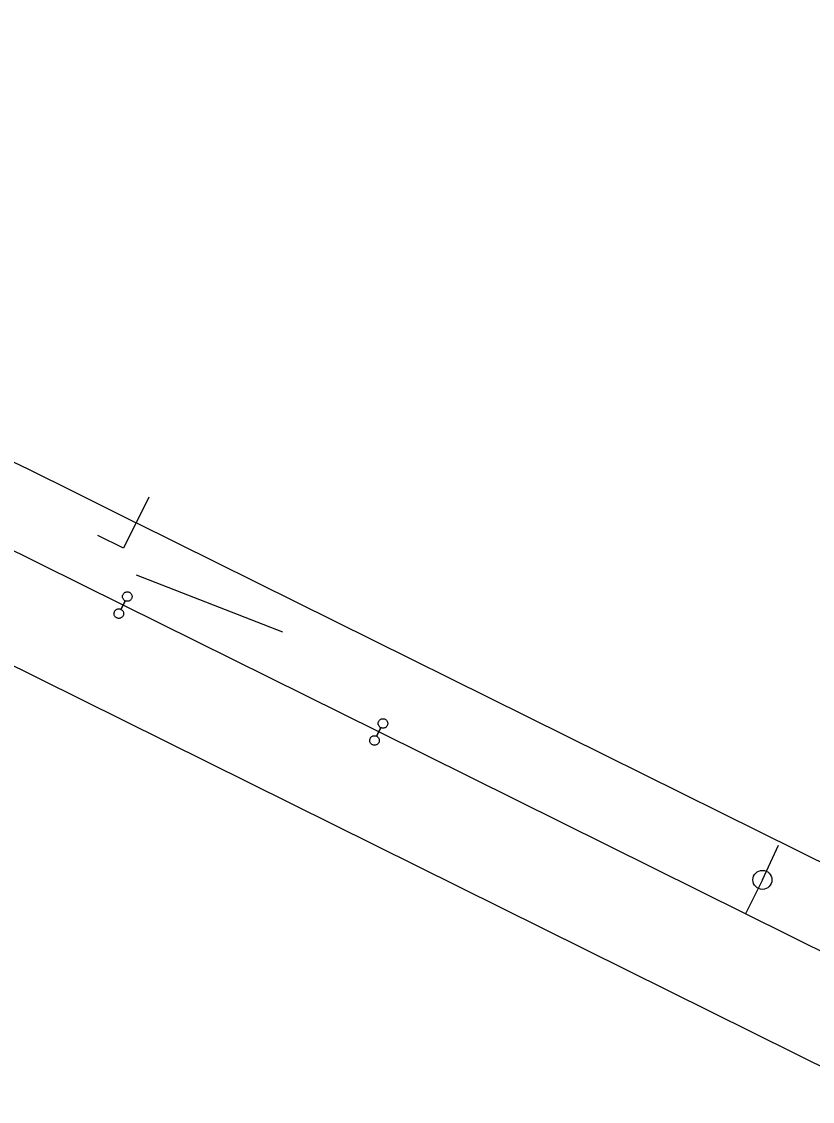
# Model space of a CAD drawing. Extents: x 6540402 to 6566579, y 5525343 to 5532423.
# Drawn here: x 6545168.3 to 6545209.9, y 5526009.5 to 5526066.3 of the extents above; entities that cross this region are included whole.
import ezdxf

# ---------------------------------------------------------------- set-up
doc = ezdxf.new("R2010")
doc.units = 0
for name, color, linetype in [('IR_ps_geometria', 7, 'Continuous'), ('TOR_PS_OPIS_T-opisy dodatkowe', 7, 'Continuous'), ('TOR_PS_OPIS_T-symbole geometrii', 7, 'Continuous'), ('TOR_PS_OPIS_T-ukresy', 7, 'Continuous'), ('TOR_PS_T-tory projektowane', 7, 'Continuous')]:
    doc.layers.add(name, color=color, linetype=linetype)

msp = doc.modelspace()

# ---------------------------------------------------------------- linework, layer by layer
at = {"layer": 'IR_ps_geometria'}
for points in [[(6545173.654, 5526035.617), (6545173.542, 5526035.393), (6545173.571, 5526035.377), (6545173.597, 5526035.357), (6545173.62, 5526035.334), (6545173.639, 5526035.308), (6545173.656, 5526035.279), (6545173.668, 5526035.249), (6545173.677, 5526035.217), (6545173.681, 5526035.185), (6545173.681, 5526035.152), (6545173.676, 5526035.12), (6545173.668, 5526035.088), (6545173.655, 5526035.058), (6545173.639, 5526035.03), (6545173.619, 5526035.004), (6545173.596, 5526034.981), (6545173.57, 5526034.961), (6545173.541, 5526034.945), (6545173.511, 5526034.932), (6545173.479, 5526034.924), (6545173.447, 5526034.92), (6545173.414, 5526034.92), (6545173.382, 5526034.924), (6545173.35, 5526034.933), (6545173.32, 5526034.945), (6545173.292, 5526034.962), (6545173.266, 5526034.982), (6545173.243, 5526035.005), (6545173.223, 5526035.031), (6545173.207, 5526035.059), (6545173.194, 5526035.089), (6545173.186, 5526035.121), (6545173.182, 5526035.154), (6545173.182, 5526035.186), (6545173.186, 5526035.219), (6545173.195, 5526035.25), (6545173.207, 5526035.28), (6545173.224, 5526035.309), (6545173.244, 5526035.335), (6545173.267, 5526035.358), (6545173.293, 5526035.377), (6545173.321, 5526035.394), (6545173.351, 5526035.406), (6545173.383, 5526035.415), (6545173.416, 5526035.419), (6545173.448, 5526035.419), (6545173.481, 5526035.414), (6545173.512, 5526035.406), (6545173.542, 5526035.393), (6545173.765, 5526035.841), (6545173.736, 5526035.857), (6545173.711, 5526035.877), (6545173.687, 5526035.901), (6545173.668, 5526035.927), (6545173.651, 5526035.955), (6545173.639, 5526035.985), (6545173.631, 5526036.017), (6545173.626, 5526036.049), (6545173.626, 5526036.082), (6545173.631, 5526036.114), (6545173.639, 5526036.146), (6545173.652, 5526036.176), (6545173.668, 5526036.204), (6545173.688, 5526036.23), (6545173.711, 5526036.253), (6545173.737, 5526036.273), (6545173.766, 5526036.289), (6545173.796, 5526036.302), (6545173.828, 5526036.31), (6545173.86, 5526036.314), (6545173.893, 5526036.314), (6545173.925, 5526036.31), (6545173.957, 5526036.301), (6545173.987, 5526036.289), (6545174.015, 5526036.272), (6545174.041, 5526036.252), (6545174.064, 5526036.229), (6545174.084, 5526036.203), (6545174.1, 5526036.175), (6545174.113, 5526036.145), (6545174.121, 5526036.113), (6545174.125, 5526036.081), (6545174.125, 5526036.048), (6545174.121, 5526036.016), (6545174.112, 5526035.984), (6545174.1, 5526035.954), (6545174.083, 5526035.926), (6545174.063, 5526035.9), (6545174.04, 5526035.877), (6545174.014, 5526035.857), (6545173.986, 5526035.84), (6545173.956, 5526035.828), (6545173.924, 5526035.82), (6545173.892, 5526035.815), (6545173.859, 5526035.816), (6545173.826, 5526035.82), (6545173.795, 5526035.828), (6545173.765, 5526035.841)], [(6545173.654, 5526035.617), (6545173.542, 5526035.393), (6545173.571, 5526035.377), (6545173.597, 5526035.357), (6545173.62, 5526035.334), (6545173.639, 5526035.308), (6545173.656, 5526035.279), (6545173.668, 5526035.249), (6545173.677, 5526035.217), (6545173.681, 5526035.185), (6545173.681, 5526035.152), (6545173.676, 5526035.12), (6545173.668, 5526035.088), (6545173.655, 5526035.058), (6545173.639, 5526035.03), (6545173.619, 5526035.004), (6545173.596, 5526034.981), (6545173.57, 5526034.961), (6545173.541, 5526034.945), (6545173.511, 5526034.932), (6545173.479, 5526034.924), (6545173.447, 5526034.92), (6545173.414, 5526034.92), (6545173.382, 5526034.924), (6545173.35, 5526034.933), (6545173.32, 5526034.945), (6545173.292, 5526034.962), (6545173.266, 5526034.982), (6545173.243, 5526035.005), (6545173.223, 5526035.031), (6545173.207, 5526035.059), (6545173.194, 5526035.089), (6545173.186, 5526035.121), (6545173.182, 5526035.154), (6545173.182, 5526035.186), (6545173.186, 5526035.219), (6545173.195, 5526035.25), (6545173.207, 5526035.28), (6545173.224, 5526035.309), (6545173.244, 5526035.335), (6545173.267, 5526035.358), (6545173.293, 5526035.377), (6545173.321, 5526035.394), (6545173.351, 5526035.406), (6545173.383, 5526035.415), (6545173.416, 5526035.419), (6545173.448, 5526035.419), (6545173.481, 5526035.414), (6545173.512, 5526035.406), (6545173.542, 5526035.393), (6545173.765, 5526035.841), (6545173.736, 5526035.857), (6545173.711, 5526035.877), (6545173.687, 5526035.901), (6545173.668, 5526035.927), (6545173.651, 5526035.955), (6545173.639, 5526035.985), (6545173.631, 5526036.017), (6545173.626, 5526036.049), (6545173.626, 5526036.082), (6545173.631, 5526036.114), (6545173.639, 5526036.146), (6545173.652, 5526036.176), (6545173.668, 5526036.204), (6545173.688, 5526036.23), (6545173.711, 5526036.253), (6545173.737, 5526036.273), (6545173.766, 5526036.289), (6545173.796, 5526036.302), (6545173.828, 5526036.31), (6545173.86, 5526036.314), (6545173.893, 5526036.314), (6545173.925, 5526036.31), (6545173.957, 5526036.301), (6545173.987, 5526036.289), (6545174.015, 5526036.272), (6545174.041, 5526036.252), (6545174.064, 5526036.229), (6545174.084, 5526036.203), (6545174.1, 5526036.175), (6545174.113, 5526036.145), (6545174.121, 5526036.113), (6545174.125, 5526036.081), (6545174.125, 5526036.048), (6545174.121, 5526036.016), (6545174.112, 5526035.984), (6545174.1, 5526035.954), (6545174.083, 5526035.926), (6545174.063, 5526035.9), (6545174.04, 5526035.877), (6545174.014, 5526035.857), (6545173.986, 5526035.84), (6545173.956, 5526035.828), (6545173.924, 5526035.82), (6545173.892, 5526035.815), (6545173.859, 5526035.816), (6545173.826, 5526035.82), (6545173.795, 5526035.828), (6545173.765, 5526035.841)], [(6545173.654, 5526035.617), (6545173.542, 5526035.393), (6545173.571, 5526035.377), (6545173.597, 5526035.357), (6545173.62, 5526035.334), (6545173.639, 5526035.308), (6545173.656, 5526035.279), (6545173.668, 5526035.249), (6545173.677, 5526035.217), (6545173.681, 5526035.185), (6545173.681, 5526035.152), (6545173.676, 5526035.12), (6545173.668, 5526035.088), (6545173.655, 5526035.058), (6545173.639, 5526035.03), (6545173.619, 5526035.004), (6545173.596, 5526034.981), (6545173.57, 5526034.961), (6545173.541, 5526034.945), (6545173.511, 5526034.932), (6545173.479, 5526034.924), (6545173.447, 5526034.92), (6545173.414, 5526034.92), (6545173.382, 5526034.924), (6545173.35, 5526034.933), (6545173.32, 5526034.945), (6545173.292, 5526034.962), (6545173.266, 5526034.982), (6545173.243, 5526035.005), (6545173.223, 5526035.031), (6545173.207, 5526035.059), (6545173.194, 5526035.089), (6545173.186, 5526035.121), (6545173.182, 5526035.154), (6545173.182, 5526035.186), (6545173.186, 5526035.219), (6545173.195, 5526035.25), (6545173.207, 5526035.28), (6545173.224, 5526035.309), (6545173.244, 5526035.335), (6545173.267, 5526035.358), (6545173.293, 5526035.377), (6545173.321, 5526035.394), (6545173.351, 5526035.406), (6545173.383, 5526035.415), (6545173.416, 5526035.419), (6545173.448, 5526035.419), (6545173.481, 5526035.414), (6545173.512, 5526035.406), (6545173.542, 5526035.393), (6545173.765, 5526035.841), (6545173.736, 5526035.857), (6545173.711, 5526035.877), (6545173.687, 5526035.901), (6545173.668, 5526035.927), (6545173.651, 5526035.955), (6545173.639, 5526035.985), (6545173.631, 5526036.017), (6545173.626, 5526036.049), (6545173.626, 5526036.082), (6545173.631, 5526036.114), (6545173.639, 5526036.146), (6545173.652, 5526036.176), (6545173.668, 5526036.204), (6545173.688, 5526036.23), (6545173.711, 5526036.253), (6545173.737, 5526036.273), (6545173.766, 5526036.289), (6545173.796, 5526036.302), (6545173.828, 5526036.31), (6545173.86, 5526036.314), (6545173.893, 5526036.314), (6545173.925, 5526036.31), (6545173.957, 5526036.301), (6545173.987, 5526036.289), (6545174.015, 5526036.272), (6545174.041, 5526036.252), (6545174.064, 5526036.229), (6545174.084, 5526036.203), (6545174.1, 5526036.175), (6545174.113, 5526036.145), (6545174.121, 5526036.113), (6545174.125, 5526036.081), (6545174.125, 5526036.048), (6545174.121, 5526036.016), (6545174.112, 5526035.984), (6545174.1, 5526035.954), (6545174.083, 5526035.926), (6545174.063, 5526035.9), (6545174.04, 5526035.877), (6545174.014, 5526035.857), (6545173.986, 5526035.84), (6545173.956, 5526035.828), (6545173.924, 5526035.82), (6545173.892, 5526035.815), (6545173.859, 5526035.816), (6545173.826, 5526035.82), (6545173.795, 5526035.828), (6545173.765, 5526035.841)], [(6545173.654, 5526035.617), (6545173.542, 5526035.393), (6545173.571, 5526035.377), (6545173.597, 5526035.357), (6545173.62, 5526035.334), (6545173.639, 5526035.308), (6545173.656, 5526035.279), (6545173.668, 5526035.249), (6545173.677, 5526035.217), (6545173.681, 5526035.185), (6545173.681, 5526035.152), (6545173.676, 5526035.12), (6545173.668, 5526035.088), (6545173.655, 5526035.058), (6545173.639, 5526035.03), (6545173.619, 5526035.004), (6545173.596, 5526034.981), (6545173.57, 5526034.961), (6545173.541, 5526034.945), (6545173.511, 5526034.932), (6545173.479, 5526034.924), (6545173.447, 5526034.92), (6545173.414, 5526034.92), (6545173.382, 5526034.924), (6545173.35, 5526034.933), (6545173.32, 5526034.945), (6545173.292, 5526034.962), (6545173.266, 5526034.982), (6545173.243, 5526035.005), (6545173.223, 5526035.031), (6545173.207, 5526035.059), (6545173.194, 5526035.089), (6545173.186, 5526035.121), (6545173.182, 5526035.154), (6545173.182, 5526035.186), (6545173.186, 5526035.219), (6545173.195, 5526035.25), (6545173.207, 5526035.28), (6545173.224, 5526035.309), (6545173.244, 5526035.335), (6545173.267, 5526035.358), (6545173.293, 5526035.377), (6545173.321, 5526035.394), (6545173.351, 5526035.406), (6545173.383, 5526035.415), (6545173.416, 5526035.419), (6545173.448, 5526035.419), (6545173.481, 5526035.414), (6545173.512, 5526035.406), (6545173.542, 5526035.393), (6545173.765, 5526035.841), (6545173.736, 5526035.857), (6545173.711, 5526035.877), (6545173.687, 5526035.901), (6545173.668, 5526035.927), (6545173.651, 5526035.955), (6545173.639, 5526035.985), (6545173.631, 5526036.017), (6545173.626, 5526036.049), (6545173.626, 5526036.082), (6545173.631, 5526036.114), (6545173.639, 5526036.146), (6545173.652, 5526036.176), (6545173.668, 5526036.204), (6545173.688, 5526036.23), (6545173.711, 5526036.253), (6545173.737, 5526036.273), (6545173.766, 5526036.289), (6545173.796, 5526036.302), (6545173.828, 5526036.31), (6545173.86, 5526036.314), (6545173.893, 5526036.314), (6545173.925, 5526036.31), (6545173.957, 5526036.301), (6545173.987, 5526036.289), (6545174.015, 5526036.272), (6545174.041, 5526036.252), (6545174.064, 5526036.229), (6545174.084, 5526036.203), (6545174.1, 5526036.175), (6545174.113, 5526036.145), (6545174.121, 5526036.113), (6545174.125, 5526036.081), (6545174.125, 5526036.048), (6545174.121, 5526036.016), (6545174.112, 5526035.984), (6545174.1, 5526035.954), (6545174.083, 5526035.926), (6545174.063, 5526035.9), (6545174.04, 5526035.877), (6545174.014, 5526035.857), (6545173.986, 5526035.84), (6545173.956, 5526035.828), (6545173.924, 5526035.82), (6545173.892, 5526035.815), (6545173.859, 5526035.816), (6545173.826, 5526035.82), (6545173.795, 5526035.828), (6545173.765, 5526035.841)], [(6545187.09, 5526028.948), (6545186.978, 5526028.724), (6545187.007, 5526028.708), (6545187.033, 5526028.688), (6545187.056, 5526028.665), (6545187.076, 5526028.639), (6545187.092, 5526028.61), (6545187.104, 5526028.58), (6545187.113, 5526028.549), (6545187.117, 5526028.516), (6545187.117, 5526028.483), (6545187.112, 5526028.451), (6545187.104, 5526028.419), (6545187.091, 5526028.389), (6545187.075, 5526028.361), (6545187.055, 5526028.335), (6545187.032, 5526028.312), (6545187.006, 5526028.292), (6545186.977, 5526028.276), (6545186.947, 5526028.263), (6545186.915, 5526028.255), (6545186.883, 5526028.251), (6545186.85, 5526028.251), (6545186.818, 5526028.255), (6545186.786, 5526028.264), (6545186.756, 5526028.276), (6545186.728, 5526028.293), (6545186.702, 5526028.313), (6545186.679, 5526028.336), (6545186.659, 5526028.362), (6545186.643, 5526028.39), (6545186.63, 5526028.421), (6545186.622, 5526028.452), (6545186.618, 5526028.485), (6545186.618, 5526028.517), (6545186.622, 5526028.55), (6545186.631, 5526028.581), (6545186.643, 5526028.612), (6545186.66, 5526028.64), (6545186.68, 5526028.666), (6545186.703, 5526028.689), (6545186.729, 5526028.709), (6545186.757, 5526028.725), (6545186.788, 5526028.737), (6545186.819, 5526028.746), (6545186.852, 5526028.75), (6545186.884, 5526028.75), (6545186.917, 5526028.745), (6545186.948, 5526028.737), (6545186.978, 5526028.724), (6545187.201, 5526029.172), (6545187.172, 5526029.189), (6545187.147, 5526029.209), (6545187.123, 5526029.232), (6545187.104, 5526029.258), (6545187.087, 5526029.286), (6545187.075, 5526029.316), (6545187.067, 5526029.348), (6545187.062, 5526029.38), (6545187.062, 5526029.413), (6545187.067, 5526029.446), (6545187.075, 5526029.477), (6545187.088, 5526029.507), (6545187.104, 5526029.536), (6545187.124, 5526029.561), (6545187.148, 5526029.585), (6545187.174, 5526029.604), (6545187.202, 5526029.621), (6545187.232, 5526029.633), (6545187.264, 5526029.641), (6545187.296, 5526029.646), (6545187.329, 5526029.646), (6545187.361, 5526029.641), (6545187.393, 5526029.633), (6545187.423, 5526029.62), (6545187.451, 5526029.604), (6545187.477, 5526029.584), (6545187.5, 5526029.56), (6545187.52, 5526029.535), (6545187.536, 5526029.506), (6545187.549, 5526029.476), (6545187.557, 5526029.444), (6545187.561, 5526029.412), (6545187.561, 5526029.379), (6545187.557, 5526029.347), (6545187.548, 5526029.315), (6545187.536, 5526029.285), (6545187.519, 5526029.257), (6545187.499, 5526029.231), (6545187.476, 5526029.208), (6545187.45, 5526029.188), (6545187.422, 5526029.172), (6545187.392, 5526029.159), (6545187.36, 5526029.151), (6545187.328, 5526029.147), (6545187.295, 5526029.147), (6545187.262, 5526029.151), (6545187.231, 5526029.16), (6545187.201, 5526029.172)], [(6545187.09, 5526028.948), (6545186.978, 5526028.724), (6545187.007, 5526028.708), (6545187.033, 5526028.688), (6545187.056, 5526028.665), (6545187.076, 5526028.639), (6545187.092, 5526028.61), (6545187.104, 5526028.58), (6545187.113, 5526028.549), (6545187.117, 5526028.516), (6545187.117, 5526028.483), (6545187.112, 5526028.451), (6545187.104, 5526028.419), (6545187.091, 5526028.389), (6545187.075, 5526028.361), (6545187.055, 5526028.335), (6545187.032, 5526028.312), (6545187.006, 5526028.292), (6545186.977, 5526028.276), (6545186.947, 5526028.263), (6545186.915, 5526028.255), (6545186.883, 5526028.251), (6545186.85, 5526028.251), (6545186.818, 5526028.255), (6545186.786, 5526028.264), (6545186.756, 5526028.276), (6545186.728, 5526028.293), (6545186.702, 5526028.313), (6545186.679, 5526028.336), (6545186.659, 5526028.362), (6545186.643, 5526028.39), (6545186.63, 5526028.421), (6545186.622, 5526028.452), (6545186.618, 5526028.485), (6545186.618, 5526028.517), (6545186.622, 5526028.55), (6545186.631, 5526028.581), (6545186.643, 5526028.612), (6545186.66, 5526028.64), (6545186.68, 5526028.666), (6545186.703, 5526028.689), (6545186.729, 5526028.709), (6545186.757, 5526028.725), (6545186.788, 5526028.737), (6545186.819, 5526028.746), (6545186.852, 5526028.75), (6545186.884, 5526028.75), (6545186.917, 5526028.745), (6545186.948, 5526028.737), (6545186.978, 5526028.724), (6545187.201, 5526029.172), (6545187.172, 5526029.189), (6545187.147, 5526029.209), (6545187.123, 5526029.232), (6545187.104, 5526029.258), (6545187.087, 5526029.286), (6545187.075, 5526029.316), (6545187.067, 5526029.348), (6545187.062, 5526029.38), (6545187.062, 5526029.413), (6545187.067, 5526029.446), (6545187.075, 5526029.477), (6545187.088, 5526029.507), (6545187.104, 5526029.536), (6545187.124, 5526029.561), (6545187.148, 5526029.585), (6545187.174, 5526029.604), (6545187.202, 5526029.621), (6545187.232, 5526029.633), (6545187.264, 5526029.641), (6545187.296, 5526029.646), (6545187.329, 5526029.646), (6545187.361, 5526029.641), (6545187.393, 5526029.633), (6545187.423, 5526029.62), (6545187.451, 5526029.604), (6545187.477, 5526029.584), (6545187.5, 5526029.56), (6545187.52, 5526029.535), (6545187.536, 5526029.506), (6545187.549, 5526029.476), (6545187.557, 5526029.444), (6545187.561, 5526029.412), (6545187.561, 5526029.379), (6545187.557, 5526029.347), (6545187.548, 5526029.315), (6545187.536, 5526029.285), (6545187.519, 5526029.257), (6545187.499, 5526029.231), (6545187.476, 5526029.208), (6545187.45, 5526029.188), (6545187.422, 5526029.172), (6545187.392, 5526029.159), (6545187.36, 5526029.151), (6545187.328, 5526029.147), (6545187.295, 5526029.147), (6545187.262, 5526029.151), (6545187.231, 5526029.16), (6545187.201, 5526029.172)], [(6545187.09, 5526028.948), (6545186.978, 5526028.724), (6545187.007, 5526028.708), (6545187.033, 5526028.688), (6545187.056, 5526028.665), (6545187.076, 5526028.639), (6545187.092, 5526028.61), (6545187.104, 5526028.58), (6545187.113, 5526028.549), (6545187.117, 5526028.516), (6545187.117, 5526028.483), (6545187.112, 5526028.451), (6545187.104, 5526028.419), (6545187.091, 5526028.389), (6545187.075, 5526028.361), (6545187.055, 5526028.335), (6545187.032, 5526028.312), (6545187.006, 5526028.292), (6545186.977, 5526028.276), (6545186.947, 5526028.263), (6545186.915, 5526028.255), (6545186.883, 5526028.251), (6545186.85, 5526028.251), (6545186.818, 5526028.255), (6545186.786, 5526028.264), (6545186.756, 5526028.276), (6545186.728, 5526028.293), (6545186.702, 5526028.313), (6545186.679, 5526028.336), (6545186.659, 5526028.362), (6545186.643, 5526028.39), (6545186.63, 5526028.421), (6545186.622, 5526028.452), (6545186.618, 5526028.485), (6545186.618, 5526028.517), (6545186.622, 5526028.55), (6545186.631, 5526028.581), (6545186.643, 5526028.612), (6545186.66, 5526028.64), (6545186.68, 5526028.666), (6545186.703, 5526028.689), (6545186.729, 5526028.709), (6545186.757, 5526028.725), (6545186.788, 5526028.737), (6545186.819, 5526028.746), (6545186.852, 5526028.75), (6545186.884, 5526028.75), (6545186.917, 5526028.745), (6545186.948, 5526028.737), (6545186.978, 5526028.724), (6545187.201, 5526029.172), (6545187.172, 5526029.189), (6545187.147, 5526029.209), (6545187.123, 5526029.232), (6545187.104, 5526029.258), (6545187.087, 5526029.286), (6545187.075, 5526029.316), (6545187.067, 5526029.348), (6545187.062, 5526029.38), (6545187.062, 5526029.413), (6545187.067, 5526029.446), (6545187.075, 5526029.477), (6545187.088, 5526029.507), (6545187.104, 5526029.536), (6545187.124, 5526029.561), (6545187.148, 5526029.585), (6545187.174, 5526029.604), (6545187.202, 5526029.621), (6545187.232, 5526029.633), (6545187.264, 5526029.641), (6545187.296, 5526029.646), (6545187.329, 5526029.646), (6545187.361, 5526029.641), (6545187.393, 5526029.633), (6545187.423, 5526029.62), (6545187.451, 5526029.604), (6545187.477, 5526029.584), (6545187.5, 5526029.56), (6545187.52, 5526029.535), (6545187.536, 5526029.506), (6545187.549, 5526029.476), (6545187.557, 5526029.444), (6545187.561, 5526029.412), (6545187.561, 5526029.379), (6545187.557, 5526029.347), (6545187.548, 5526029.315), (6545187.536, 5526029.285), (6545187.519, 5526029.257), (6545187.499, 5526029.231), (6545187.476, 5526029.208), (6545187.45, 5526029.188), (6545187.422, 5526029.172), (6545187.392, 5526029.159), (6545187.36, 5526029.151), (6545187.328, 5526029.147), (6545187.295, 5526029.147), (6545187.262, 5526029.151), (6545187.231, 5526029.16), (6545187.201, 5526029.172)], [(6545187.09, 5526028.948), (6545186.978, 5526028.724), (6545187.007, 5526028.708), (6545187.033, 5526028.688), (6545187.056, 5526028.665), (6545187.076, 5526028.639), (6545187.092, 5526028.61), (6545187.104, 5526028.58), (6545187.113, 5526028.549), (6545187.117, 5526028.516), (6545187.117, 5526028.483), (6545187.112, 5526028.451), (6545187.104, 5526028.419), (6545187.091, 5526028.389), (6545187.075, 5526028.361), (6545187.055, 5526028.335), (6545187.032, 5526028.312), (6545187.006, 5526028.292), (6545186.977, 5526028.276), (6545186.947, 5526028.263), (6545186.915, 5526028.255), (6545186.883, 5526028.251), (6545186.85, 5526028.251), (6545186.818, 5526028.255), (6545186.786, 5526028.264), (6545186.756, 5526028.276), (6545186.728, 5526028.293), (6545186.702, 5526028.313), (6545186.679, 5526028.336), (6545186.659, 5526028.362), (6545186.643, 5526028.39), (6545186.63, 5526028.421), (6545186.622, 5526028.452), (6545186.618, 5526028.485), (6545186.618, 5526028.517), (6545186.622, 5526028.55), (6545186.631, 5526028.581), (6545186.643, 5526028.612), (6545186.66, 5526028.64), (6545186.68, 5526028.666), (6545186.703, 5526028.689), (6545186.729, 5526028.709), (6545186.757, 5526028.725), (6545186.788, 5526028.737), (6545186.819, 5526028.746), (6545186.852, 5526028.75), (6545186.884, 5526028.75), (6545186.917, 5526028.745), (6545186.948, 5526028.737), (6545186.978, 5526028.724), (6545187.201, 5526029.172), (6545187.172, 5526029.189), (6545187.147, 5526029.209), (6545187.123, 5526029.232), (6545187.104, 5526029.258), (6545187.087, 5526029.286), (6545187.075, 5526029.316), (6545187.067, 5526029.348), (6545187.062, 5526029.38), (6545187.062, 5526029.413), (6545187.067, 5526029.446), (6545187.075, 5526029.477), (6545187.088, 5526029.507), (6545187.104, 5526029.536), (6545187.124, 5526029.561), (6545187.148, 5526029.585), (6545187.174, 5526029.604), (6545187.202, 5526029.621), (6545187.232, 5526029.633), (6545187.264, 5526029.641), (6545187.296, 5526029.646), (6545187.329, 5526029.646), (6545187.361, 5526029.641), (6545187.393, 5526029.633), (6545187.423, 5526029.62), (6545187.451, 5526029.604), (6545187.477, 5526029.584), (6545187.5, 5526029.56), (6545187.52, 5526029.535), (6545187.536, 5526029.506), (6545187.549, 5526029.476), (6545187.557, 5526029.444), (6545187.561, 5526029.412), (6545187.561, 5526029.379), (6545187.557, 5526029.347), (6545187.548, 5526029.315), (6545187.536, 5526029.285), (6545187.519, 5526029.257), (6545187.499, 5526029.231), (6545187.476, 5526029.208), (6545187.45, 5526029.188), (6545187.422, 5526029.172), (6545187.392, 5526029.159), (6545187.36, 5526029.151), (6545187.328, 5526029.147), (6545187.295, 5526029.147), (6545187.262, 5526029.151), (6545187.231, 5526029.16), (6545187.201, 5526029.172)]]:
    msp.add_lwpolyline(points, close=True, dxfattribs=at)
at = {"layer": 'TOR_PS_OPIS_T-symbole geometrii'}
for p, q in [((6545175.011, 5526041.288), (6545173.677, 5526038.601)), ((6545173.677, 5526038.601), (6545172.334, 5526039.268))]:
    msp.add_line(p, q, dxfattribs=at)
at = {"layer": 'TOR_PS_OPIS_T-ukresy'}
for q in [(6545208.1, 5526022.996), (6545206.365, 5526019.381)]:
    msp.add_line((6545207.254, 5526021.173), q, dxfattribs=at)
msp.add_circle((6545207.254, 5526021.173), 0.5, dxfattribs=at)
at = {"layer": 'TOR_PS_T-tory projektowane'}
for p, q in [((6544530.071, 5526349.023), (6545286.662, 5525973.48)), ((6544972.131, 5526129.601), (6545286.662, 5525973.48)), ((6545009.388, 5526111.108), (6545286.662, 5525973.48)), ((6545015.742, 5526107.954), (6545286.662, 5525973.48)), ((6545053, 5526089.461), (6545286.662, 5525973.48)), ((6545053, 5526089.461), (6545242.736, 5525995.283)), ((6545173.654, 5526035.617), (6545136.396, 5526054.109)), ((6545182.745, 5526035.775), (6545174.344, 5526039.944)), ((6545182.042, 5526034.195), (6545174.357, 5526037.196)), ((6545187.09, 5526028.948), (6545173.654, 5526035.617)), ((6545220.003, 5526017.283), (6545182.745, 5526035.775)), ((6545224.348, 5526010.456), (6545187.09, 5526028.948))]:
    msp.add_line(p, q, dxfattribs=at)
msp.add_arc((6549086.562, 5533922.492), 8800, 243.2283381, 243.6041585, dxfattribs=at)

# ---------------------------------------------------------------- texts
at = {"layer": 'TOR_PS_OPIS_T-opisy dodatkowe'}
msp.add_text('Wiadukt kolejowy nad ul. Jagiellońską', height=35, rotation=245.2208, dxfattribs=at).set_placement((6545429.59, 5526745.774))

doc.saveas('drawing.dxf')
